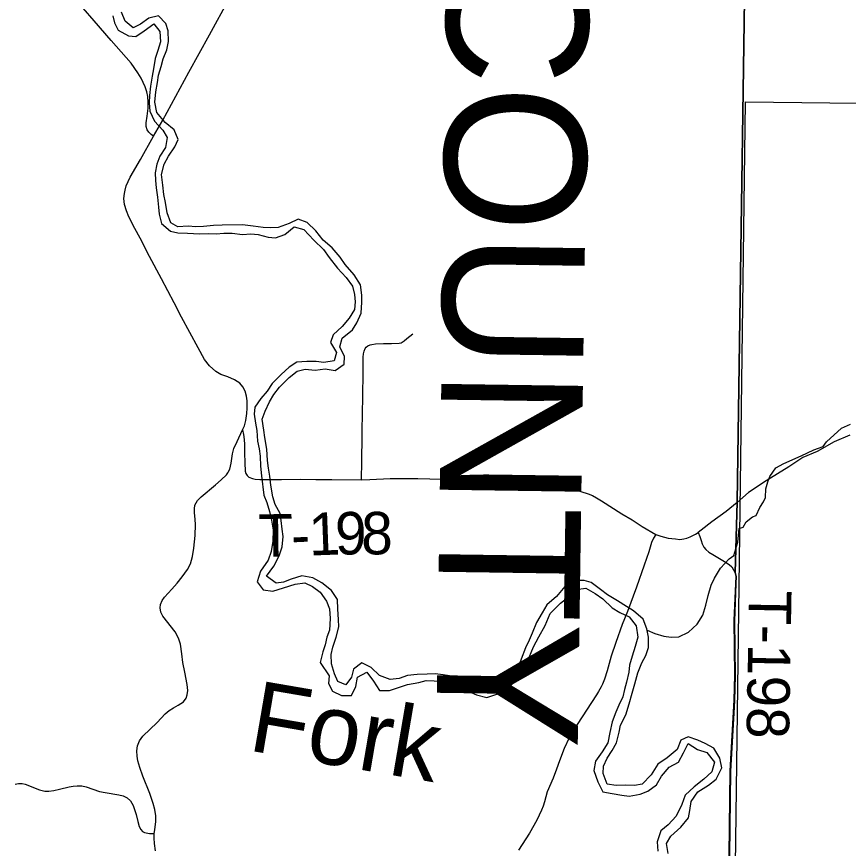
# Model space of a CAD drawing. Extents: x 0 to 191, y 0 to 55.
# Drawn here: x 147 to 147.556, y 20.989 to 21.545 of the extents above; entities that cross this region are included whole.
import ezdxf

# ---------------------------------------------------------------- set-up
doc = ezdxf.new("R2010")
doc.units = 0
for name, color, linetype in [('GM_X_Corporation', 7, 'Continuous'), ('GM_X_County_Text', 7, 'Continuous'), ('GM_X_Minor_River', 7, 'Continuous'), ('GM_X_Minor_River_Text', 7, 'Continuous'), ('GM_X_State_Route', 7, 'Continuous'), ('GM_X_Township_Road', 7, 'Continuous'), ('GM_X_Township_Road_Text', 7, 'Continuous')]:
    doc.layers.add(name, color=color, linetype=linetype)

msp = doc.modelspace()

# ---------------------------------------------------------------- linework, layer by layer
at = {"layer": 'GM_X_Corporation'}
for points in [[(146.94931, 22.06201), (147.41583, 22.05521), (147.41793, 22.05518), (147.49329, 22.05409), (147.49076, 21.86656), (147.48909, 21.69468), (147.48205, 21.22082), (147.48076, 21.17388), (147.48135, 21.17107), (147.48116, 21.16643), (147.48019, 21.14187), (147.48058, 21.10512), (147.48017, 21.08849), (147.4775, 21.04138), (147.47544, 20.87227), (147.47203, 20.22876), (147.46245, 19.50336), (147.46245, 19.44524), (147.45775, 19.24764), (147.44948, 18.93531), (147.29316, 18.93706), (147.2922, 18.93707), (146.93654, 18.94104)], [(147.48909, 21.69468), (147.48205, 21.22082), (147.48076, 21.17388), (147.48135, 21.17107), (147.48116, 21.16643), (147.48019, 21.14187), (147.48058, 21.10512), (147.48017, 21.08849), (147.4775, 21.04138), (147.47544, 20.87227), (147.47203, 20.22876), (147.46245, 19.50336), (147.46245, 19.44524), (147.45775, 19.24764), (147.44948, 18.93531), (147.44822, 18.85009), (147.44627, 18.74989), (147.4432, 18.61761), (150.07549, 18.61761), (150.07549, 22.0195)], [(143.27549, 18.61761), (147.4432, 18.61761), (147.44627, 18.74989), (147.44822, 18.85009), (147.44948, 18.93531), (147.45775, 19.24764), (147.46245, 19.44524), (147.46245, 19.50336), (147.47203, 20.22876), (147.47544, 20.87227), (147.4775, 21.04138), (147.48017, 21.08849), (147.48058, 21.10512), (147.48019, 21.14187), (147.48116, 21.16643), (147.48135, 21.17107), (147.48076, 21.17388), (147.48205, 21.22082), (147.48909, 21.69468)], [(148.46737, 18.92047), (148.27305, 18.92256), (148.01108, 18.92749), (147.65574, 18.93245), (147.44948, 18.93531), (147.45775, 19.24764), (147.46245, 19.44524), (147.46245, 19.50336), (147.47203, 20.22876), (147.47544, 20.87227), (147.4775, 21.04138), (147.48017, 21.08849), (147.48058, 21.10512), (147.48019, 21.14187), (147.48116, 21.16643), (147.48135, 21.17107), (147.48076, 21.17388), (147.48205, 21.22082), (147.48909, 21.69468)]]:
    msp.add_lwpolyline(points, dxfattribs=at)
msp.add_lwpolyline([(147.48759, 21.48829), (147.99507, 21.48227), (147.98775, 20.97285), (147.48091, 20.97812)], close=True, dxfattribs=at)
at = {"layer": 'GM_X_Minor_River'}
for points in [[(147.21484, 21.15573), (147.21083, 21.16177), (147.20437, 21.16686), (147.19829, 21.17023), (147.19109, 21.17171), (147.18391, 21.16939), (147.17881, 21.16746), (147.1739, 21.16667), (147.16743, 21.17138), (147.17232, 21.17805), (147.17587, 21.18508), (147.17792, 21.19098), (147.17845, 21.19781), (147.17785, 21.20274), (147.17706, 21.20861), (147.17646, 21.21335), (147.17321, 21.21921), (147.17167, 21.22451), (147.1703, 21.23209), (147.16951, 21.23816), (147.16872, 21.24346), (147.16812, 21.24877), (147.16751, 21.25616), (147.16633, 21.26412), (147.16554, 21.26886), (147.16455, 21.27625), (147.16641, 21.28176), (147.16941, 21.28785), (147.17222, 21.2928), (147.17597, 21.29775), (147.18256, 21.30405), (147.18783, 21.30845), (147.19313, 21.30981), (147.19994, 21.30909), (147.20656, 21.30989), (147.21338, 21.30879), (147.21922, 21.313), (147.21957, 21.31812), (147.21651, 21.32474), (147.21799, 21.33044), (147.22477, 21.33598), (147.22777, 21.34074), (147.23057, 21.34721), (147.2311, 21.35442), (147.23107, 21.35916), (147.23027, 21.36598), (147.22607, 21.37279), (147.21997, 21.37958), (147.21654, 21.38449), (147.2112, 21.39071), (147.20531, 21.39599), (147.20035, 21.40222), (147.19464, 21.40769), (147.18857, 21.40992), (147.18253, 21.40704), (147.17517, 21.40434), (147.17025, 21.40413), (147.16514, 21.40428), (147.15851, 21.40538), (147.15131, 21.4061), (147.13768, 21.40602), (147.13182, 21.40579), (147.1252, 21.40499), (147.12009, 21.40477), (147.11498, 21.40531), (147.10817, 21.40489), (147.10342, 21.40752), (147.10092, 21.41414), (147.09975, 21.42115), (147.09877, 21.42646), (147.09798, 21.43271), (147.09718, 21.43973), (147.09903, 21.44675), (147.10184, 21.45208), (147.10615, 21.45837), (147.10821, 21.46331), (147.10552, 21.46955), (147.09963, 21.47445), (147.09391, 21.48124), (147.09273, 21.48806), (147.09345, 21.49509), (147.09436, 21.50135), (147.09509, 21.50629), (147.09695, 21.51199), (147.09824, 21.51712), (147.10067, 21.5232), (147.10177, 21.52871), (147.10154, 21.53591), (147.1, 21.54083), (147.09505, 21.54593), (147.08862, 21.54437), (147.08316, 21.54017), (147.07825, 21.53786), (147.07293, 21.54238), (147.07043, 21.54825)], [(147.06458, 21.54594), (147.06574, 21.5412), (147.06823, 21.53628), (147.07507, 21.53253), (147.07999, 21.53199), (147.08564, 21.53582), (147.09205, 21.5406), (147.09606, 21.53531), (147.09647, 21.52849), (147.09462, 21.5226), (147.09294, 21.51728), (147.09185, 21.51044), (147.09093, 21.5055), (147.08983, 21.49886), (147.08911, 21.49259), (147.08895, 21.48766), (147.08936, 21.48217), (147.09243, 21.47554), (147.09795, 21.46951), (147.10101, 21.4646), (147.09972, 21.45795), (147.09597, 21.45205), (147.09392, 21.44672), (147.09301, 21.44084), (147.09304, 21.43572), (147.09364, 21.43079), (147.09443, 21.42472), (147.09503, 21.41809), (147.09563, 21.41335), (147.09718, 21.4071), (147.10326, 21.40202), (147.108, 21.40091), (147.11444, 21.40057), (147.12258, 21.40024), (147.12882, 21.40027), (147.13374, 21.40011), (147.13885, 21.40052), (147.14434, 21.40056), (147.15135, 21.39965), (147.15683, 21.40006), (147.16176, 21.39971), (147.16839, 21.39785), (147.17331, 21.39751), (147.17973, 21.39982), (147.18576, 21.40479), (147.19239, 21.40312), (147.19906, 21.39595), (147.20553, 21.38973), (147.20935, 21.38426), (147.21488, 21.37727), (147.22059, 21.37105), (147.22479, 21.36519), (147.22614, 21.3597), (147.22655, 21.35477), (147.2262, 21.34965), (147.22264, 21.34374), (147.21794, 21.33822), (147.21192, 21.33268), (147.21006, 21.32755), (147.21407, 21.32093), (147.21259, 21.31523), (147.20559, 21.31424), (147.20048, 21.31478), (147.19442, 21.31494), (147.18761, 21.31433), (147.18252, 21.31107), (147.17706, 21.30611), (147.17123, 21.30019)], [(147.17123, 21.30019), (147.16785, 21.29505), (147.16353, 21.29009), (147.15959, 21.28438), (147.15905, 21.27963), (147.16003, 21.27357), (147.161, 21.26883), (147.16123, 21.26163), (147.1624, 21.25651), (147.16318, 21.25159), (147.16341, 21.24495), (147.16402, 21.2385), (147.1656, 21.22561), (147.16753, 21.22069), (147.16926, 21.21463), (147.17081, 21.20876), (147.1718, 21.20213), (147.17165, 21.19473), (147.17037, 21.1879), (147.16851, 21.18201), (147.16325, 21.17477), (147.16102, 21.16755), (147.16503, 21.16226), (147.17166, 21.16135), (147.17883, 21.16367), (147.18658, 21.16599), (147.19301, 21.16698), (147.19813, 21.16454), (147.20327, 21.16059), (147.20746, 21.15474), (147.20939, 21.14963), (147.20999, 21.14318), (147.20947, 21.1354), (147.2076, 21.13065), (147.20669, 21.12552), (147.20501, 21.12077), (147.20316, 21.11374), (147.20927, 21.10486), (147.20873, 21.09955), (147.21141, 21.09463), (147.21748, 21.09163), (147.2243, 21.09167), (147.2271, 21.09757), (147.2282, 21.10383), (147.23442, 21.10729), (147.23881, 21.10124), (147.24301, 21.09501), (147.24964, 21.09505), (147.25492, 21.09679), (147.26154, 21.09891), (147.26929, 21.10029), (147.2742, 21.10165), (147.2795, 21.10149), (147.28442, 21.10095), (147.28935, 21.09984), (147.29561, 21.09779), (147.30225, 21.09461), (147.30775, 21.09198), (147.31477, 21.09032), (147.32138, 21.09263), (147.32779, 21.09552), (147.334, 21.10163), (147.33757, 21.10639), (147.34169, 21.11381), (147.3458, 21.12408), (147.34954, 21.13093), (147.35366, 21.13835), (147.35702, 21.14653), (147.36398, 21.1534), (147.36888, 21.15723), (147.37453, 21.16238), (147.38096, 21.16337), (147.38704, 21.1598), (147.39217, 21.15623), (147.39845, 21.1502), (147.40358, 21.14701), (147.40984, 21.1442), (147.4146, 21.13816), (147.41578, 21.13058), (147.41393, 21.12431), (147.41188, 21.11784), (147.41021, 21.11195), (147.40967, 21.10721), (147.4082, 21.10056), (147.40671, 21.09562), (147.40561, 21.09068), (147.40299, 21.08516), (147.40093, 21.08041), (147.39851, 21.07413), (147.39685, 21.06692), (147.39556, 21.06008), (147.39182, 21.05399), (147.38731, 21.0477), (147.38621, 21.04143), (147.3889, 21.03386), (147.39235, 21.02724), (147.3986, 21.02614), (147.40504, 21.02504), (147.40997, 21.02431), (147.41734, 21.02569), (147.42244, 21.0278)], [(147.4798, 21.18526), (147.4826, 21.19415), (147.48335, 21.20329), (147.48618, 21.20409), (147.48802, 21.20773), (147.49232, 21.21102), (147.49477, 21.21201), (147.49734, 21.21717), (147.49975, 21.22101), (147.50103, 21.22406), (147.50132, 21.22977), (147.50258, 21.23435), (147.50404, 21.23798), (147.50793, 21.24373), (147.51338, 21.24666), (147.52485, 21.25177), (147.5333, 21.25588), (147.5397, 21.25806), (147.54174, 21.26113), (147.55182, 21.27039), (147.55784, 21.27295)], [(147.42199, 21.13523), (147.42712, 21.13311), (147.433, 21.13125), (147.43793, 21.13052), (147.44303, 21.13093), (147.44964, 21.13401), (147.45529, 21.13935), (147.45923, 21.14526), (147.46108, 21.15191), (147.46275, 21.15837), (147.46479, 21.1654), (147.46703, 21.17015), (147.47097, 21.17663), (147.4768, 21.18292), (147.4798, 21.18526)], [(147.43593, 20.98596), (147.43475, 20.99278), (147.43775, 20.99755), (147.44434, 21.00366), (147.4496, 21.00995), (147.45052, 21.01488), (147.45124, 21.02077), (147.45575, 21.02725), (147.46292, 21.03165), (147.468, 21.03567), (147.47193, 21.04328), (147.47057, 21.04972), (147.46656, 21.05634), (147.46067, 21.05953), (147.45574, 21.06177), (147.44929, 21.06401), (147.44438, 21.06189), (147.44196, 21.05562), (147.43537, 21.05008), (147.42915, 21.04568), (147.42464, 21.03863), (147.41863, 21.03233), (147.41352, 21.03154), (147.40765, 21.0317), (147.40122, 21.03147), (147.39516, 21.03238), (147.39247, 21.03957), (147.39263, 21.04432), (147.39525, 21.04983), (147.39843, 21.05478), (147.40143, 21.06011), (147.40328, 21.06714), (147.40401, 21.07189), (147.40757, 21.07874), (147.40999, 21.08596), (147.41184, 21.09318), (147.41369, 21.09945), (147.41573, 21.10687), (147.41834, 21.11352), (147.42096, 21.11847), (147.42283, 21.12379), (147.42279, 21.13062), (147.42181, 21.1363), (147.41931, 21.14274), (147.41284, 21.1482), (147.40809, 21.15102), (147.40202, 21.15496), (147.39537, 21.1589), (147.39062, 21.16248), (147.38453, 21.16719), (147.37979, 21.16848), (147.37298, 21.16844), (147.36676, 21.16442), (147.36131, 21.15775), (147.35472, 21.15221), (147.35172, 21.14688), (147.34797, 21.14041), (147.34499, 21.13337), (147.34312, 21.12862), (147.3405, 21.12348), (147.33771, 21.11588), (147.33584, 21.11112), (147.33077, 21.10464), (147.32399, 21.0991), (147.31738, 21.09678), (147.31074, 21.09845), (147.30373, 21.10012), (147.29747, 21.10292), (147.29122, 21.10459), (147.28553, 21.10551), (147.28023, 21.10605), (147.27474, 21.10582), (147.26812, 21.10578), (147.26169, 21.10498), (147.25602, 21.10305), (147.24997, 21.10226), (147.24295, 21.10506), (147.23743, 21.11034), (147.23117, 21.11353), (147.22552, 21.10913), (147.22422, 21.104), (147.22047, 21.09867), (147.21497, 21.10091), (147.21286, 21.10602), (147.21092, 21.11284), (147.2107, 21.11909), (147.21181, 21.12384), (147.21404, 21.13069), (147.2157, 21.13752), (147.21548, 21.14245), (147.21507, 21.14928), (147.21484, 21.15573)], [(147.42244, 21.0278), (147.42809, 21.03201), (147.43146, 21.03772), (147.43673, 21.04382), (147.44295, 21.04709), (147.44614, 21.05337), (147.44932, 21.05946), (147.45558, 21.05551), (147.46184, 21.05365), (147.46699, 21.04704), (147.46514, 21.04058), (147.45986, 21.03562), (147.45327, 21.03065), (147.44725, 21.02511), (147.44501, 21.01884), (147.44127, 21.01103), (147.43601, 21.00531), (147.43111, 21.0013), (147.42869, 20.99388), (147.42911, 20.98763)]]:
    msp.add_lwpolyline(points, dxfattribs=at)
at = {"layer": 'GM_X_State_Route'}
for points in [[(147.14148, 21.24047), (147.14173, 21.2408), (147.1428, 21.24286), (147.14374, 21.24683), (147.14467, 21.25317), (147.14552, 21.25675), (147.14776, 21.26144), (147.15133, 21.26912), (147.15258, 21.27189), (147.15356, 21.27546), (147.15419, 21.2802), (147.15446, 21.28359), (147.15441, 21.28864), (147.15405, 21.29177), (147.15303, 21.29507), (147.15151, 21.29802), (147.14945, 21.3003), (147.14606, 21.30258), (147.14155, 21.3045), (147.1369, 21.30624), (147.13351, 21.30807), (147.12913, 21.31205), (147.12591, 21.31629), (147.12167, 21.32389), (147.1105, 21.34457), (147.10559, 21.35408), (147.0971, 21.36998), (147.08915, 21.3849), (147.08285, 21.39723), (147.07928, 21.40371), (147.07521, 21.41157), (147.07365, 21.41546), (147.0724, 21.41966), (147.072, 21.42368), (147.07235, 21.42707), (147.07276, 21.42944), (147.07356, 21.43234), (147.07628, 21.43801), (147.08321, 21.44981), (147.09179, 21.46535), (147.09795, 21.47616), (147.10662, 21.4922), (147.11533, 21.50819), (147.12922, 21.53316), (147.14248, 21.55742)], [(147.09315, 20.98782), (147.09248, 20.99265), (147.09227, 20.99622), (147.09232, 20.99932), (147.09277, 21.00196), (147.09344, 21.0074), (147.0933, 21.01125), (147.09277, 21.01553), (147.09156, 21.01955), (147.08924, 21.02621), (147.08477, 21.03769), (147.08267, 21.04345), (147.08138, 21.04805), (147.0808, 21.05118), (147.08062, 21.05471), (147.08111, 21.05806), (147.08254, 21.06137), (147.08455, 21.0644), (147.09415, 21.07352), (147.09951, 21.07932), (147.10228, 21.08164), (147.1051, 21.08348), (147.10827, 21.08522), (147.1118, 21.08745), (147.11363, 21.08995), (147.11434, 21.09201), (147.11466, 21.095), (147.1143, 21.09889), (147.11269, 21.10733), (147.11148, 21.11376), (147.11077, 21.11952), (147.10974, 21.12605), (147.1084, 21.12998), (147.10621, 21.13422), (147.09808, 21.14458), (147.09679, 21.14735), (147.09621, 21.15026), (147.09648, 21.15249), (147.0975, 21.15513), (147.0992, 21.15745), (147.10402, 21.16276), (147.1076, 21.16674), (147.11104, 21.17094), (147.11452, 21.17576), (147.11644, 21.17969), (147.11778, 21.18447), (147.11877, 21.1901), (147.1197, 21.19859), (147.11993, 21.20587), (147.1197, 21.20931), (147.1193, 21.21395), (147.11926, 21.21637), (147.11952, 21.21882), (147.12122, 21.22191), (147.12372, 21.22441), (147.13333, 21.23249), (147.13703, 21.23566), (147.14052, 21.23915), (147.14148, 21.24047)]]:
    msp.add_lwpolyline(points, dxfattribs=at)
at = {"layer": 'GM_X_Township_Road'}
for points in [[(147.09179, 21.46535), (147.09018, 21.46651), (147.08866, 21.46808), (147.08745, 21.46973), (147.08687, 21.47187), (147.08683, 21.47429), (147.08745, 21.4788), (147.08812, 21.48417), (147.08827, 21.48812), (147.08797, 21.49196), (147.08727, 21.49495), (147.08632, 21.49834), (147.08493, 21.50133), (147.08358, 21.50428), (147.08139, 21.50767), (147.07695, 21.5141), (147.06338, 21.52941), (147.05211, 21.54253), (147.04477, 21.55091)], [(147.2309, 21.23579), (147.23118, 21.24818), (147.23128, 21.26504), (147.23138, 21.26906), (147.23151, 21.27965), (147.23181, 21.29163), (147.23194, 21.3073), (147.23209, 21.31764), (147.23227, 21.31987), (147.23267, 21.32174), (147.23338, 21.32343), (147.23406, 21.32431), (147.23515, 21.32535), (147.23667, 21.32608), (147.23778, 21.32631), (147.24031, 21.32656), (147.24556, 21.32684), (147.2509, 21.32692), (147.25598, 21.32707), (147.25744, 21.32742), (147.25937, 21.32865), (147.26116, 21.3302), (147.2652, 21.33336)], [(147.15133, 21.26912), (147.15195, 21.26608), (147.15237, 21.26277), (147.15259, 21.25948), (147.15259, 21.25666), (147.15262, 21.25386), (147.15276, 21.24712), (147.1532, 21.24148), (147.15356, 21.24001), (147.15434, 21.23874), (147.15564, 21.23747), (147.15793, 21.23656), (147.15989, 21.23625), (147.16293, 21.23598), (147.17739, 21.236), (147.19028, 21.23611), (147.20029, 21.23609), (147.21115, 21.23606), (147.2309, 21.23579), (147.23636, 21.23598), (147.25009, 21.23666), (147.26846, 21.23656), (147.29232, 21.23588), (147.3159, 21.2357), (147.32457, 21.23476), (147.33372, 21.2338), (147.34495, 21.23438), (147.34879, 21.23438), (147.35432, 21.23398), (147.3567, 21.23373), (147.36044, 21.23307), (147.36441, 21.23193), (147.3708, 21.23001), (147.37765, 21.22801), (147.38238, 21.22647), (147.38534, 21.22531), (147.38812, 21.22379), (147.39148, 21.22172), (147.40503, 21.2131), (147.4119, 21.20903), (147.41863, 21.20463), (147.4277, 21.19925)], [(147.55735, 21.26559), (147.54698, 21.26123), (147.5357, 21.25475), (147.52608, 21.25059), (147.51669, 21.24453), (147.50147, 21.23513), (147.48964, 21.22731), (147.48215, 21.22055)], [(147.48215, 21.22055), (147.47474, 21.21451), (147.46508, 21.20764), (147.45807, 21.20219), (147.45606, 21.20064)], [(147.4277, 21.19925), (147.4261, 21.19681), (147.42487, 21.19389), (147.42299, 21.18754), (147.41988, 21.17865), (147.41488, 21.16393), (147.40872, 21.14778), (147.40528, 21.13909), (147.40107, 21.12716), (147.39796, 21.11795), (147.3951, 21.10816), (147.39348, 21.10245), (147.39212, 21.09914), (147.39121, 21.09733), (147.38946, 21.09434), (147.38803, 21.09207), (147.37506, 21.07216), (147.36981, 21.06334), (147.36644, 21.05628), (147.36319, 21.04797), (147.36125, 21.0424), (147.35898, 21.0363), (147.35515, 21.02729), (147.35317, 21.02065), (147.3523, 21.01769), (147.35126, 21.01509), (147.34808, 21.00841), (147.34316, 20.99966), (147.33589, 20.98825)], [(147.4277, 21.19925), (147.43097, 21.19811), (147.43594, 21.19687), (147.44095, 21.19623), (147.44381, 21.19597), (147.44653, 21.19636), (147.44848, 21.19687), (147.45062, 21.19765), (147.45431, 21.19953), (147.45606, 21.20064)], [(147.45606, 21.20064), (147.45723, 21.19785), (147.45801, 21.19519), (147.45872, 21.19298), (147.45982, 21.19084), (147.46119, 21.18916), (147.46326, 21.18747), (147.46573, 21.18585), (147.47357, 21.18125), (147.47669, 21.17917), (147.47844, 21.17755), (147.48087, 21.17362)], [(147.48087, 21.17362), (147.48145, 21.1708), (147.48131, 21.16755), (147.48126, 21.16616), (147.48029, 21.1416), (147.48068, 21.10485), (147.48027, 21.08822)], [(147.48027, 21.08822), (147.48002, 21.08381), (147.4776, 21.04111), (147.47554, 20.872)], [(146.99923, 21.03233), (147.00151, 21.03291), (147.00397, 21.03278), (147.00593, 21.03237), (147.00879, 21.03126), (147.01259, 21.02961), (147.01549, 21.02853), (147.01902, 21.02777), (147.02179, 21.02768), (147.02514, 21.02818), (147.02889, 21.02902), (147.03532, 21.03068), (147.03814, 21.03112), (147.04068, 21.03135), (147.0439, 21.03121), (147.04676, 21.0305), (147.05118, 21.02894), (147.05578, 21.02746), (147.05949, 21.02675), (147.06851, 21.02523), (147.07146, 21.02456), (147.0741, 21.02326), (147.07633, 21.02121), (147.07821, 21.01821), (147.08013, 21.0121), (147.08124, 21.00736), (147.08218, 21.00405), (147.08325, 21.00209), (147.08433, 21.00084), (147.08571, 21.00012), (147.08911, 20.99932), (147.09232, 20.99932)]]:
    msp.add_lwpolyline(points, dxfattribs=at)

# ---------------------------------------------------------------- texts
at = {"layer": 'GM_X_County_Text'}
msp.add_text('NOBLE COUNTY', height=0.094697, rotation=269.179, dxfattribs=at).set_placement((147.29509, 22.05608))
at = {"layer": 'GM_X_Minor_River_Text'}
msp.add_text('Fork', height=0.047347, rotation=350.2453, dxfattribs=at).set_placement((147.1542, 21.05509))
at = {"layer": 'GM_X_Township_Road_Text'}
for s, height, rotation, p in [('1', 0.02841, 2.108, (147.19598, 21.18513)), ('9', 0.02841, 0.5516, (147.21326, 21.18577)), ('8', 0.02841, 0.0416, (147.23069, 21.18594)), ('T', 0.02841, 0.72, (147.16208, 21.18428)), ('-', 0.02841, 2.7059, (147.1844, 21.18458)), ('T-198', 0.028409, 269.0015, (147.49009, 21.1622))]:
    msp.add_text(s, height=height, rotation=rotation, dxfattribs=at).set_placement(p)

doc.saveas('drawing.dxf')
